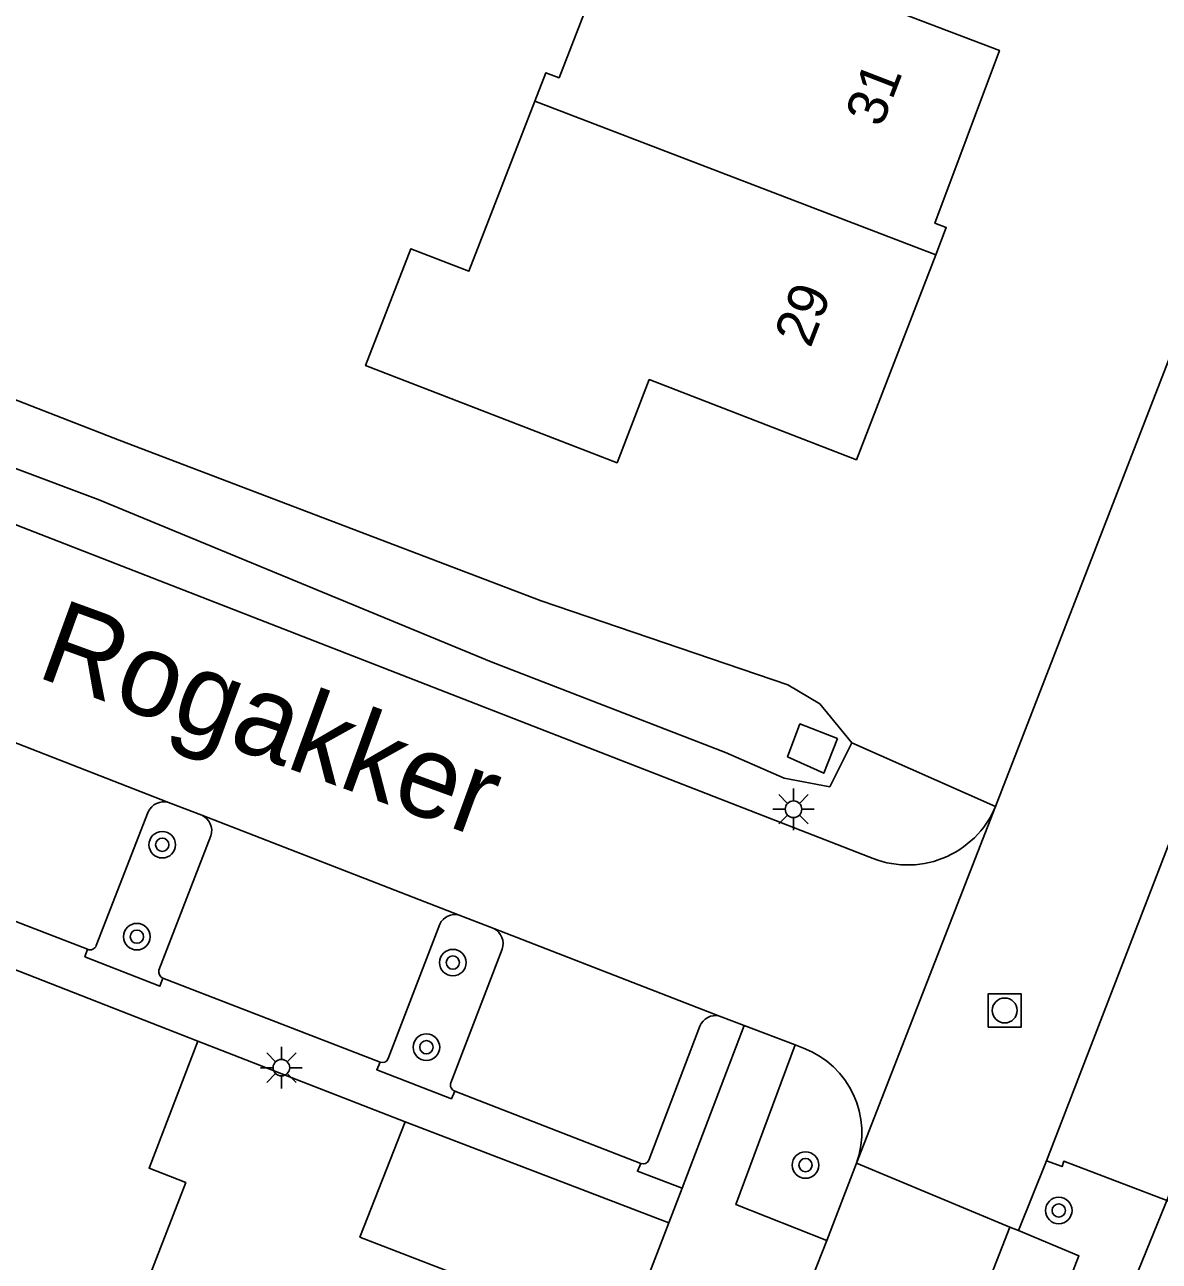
# Model space of a CAD drawing. Extents: x 136000 to 141014, y 402000 to 403500.
# Drawn here: x 139079.3 to 139113.47, y 402766.68 to 402803.93 of the extents above; entities that cross this region are included whole.
import ezdxf

# ---------------------------------------------------------------- set-up
doc = ezdxf.new("R2010")
doc.units = 0
for name, color, linetype in [('gg-afsc-hekwerk', 7, 'Continuous'), ('gg-anno-openbare ruimte label', 7, 'Continuous'), ('gg-bbg-hoofdgebouw', 7, 'Continuous'), ('gg-knt-verharding', 7, 'Continuous'), ('gg-kntw-bovenkant insteek waterloop', 7, 'Continuous'), ('gg-kwrk-duiker nz buis', 7, 'Continuous'), ('gg-kwrk-uitstroombak niveau min 01', 7, 'Continuous'), ('gt-anno-plantopografie huisnummer', 7, 'Continuous'), ('gt-bbg-plantopografie pand', 7, 'Continuous'), ('gt-bbg-plantopografie tussenscheiding', 7, 'Continuous'), ('gt-grn-vlakafsluiter', 7, 'Continuous'), ('gt-grn-weggrens', 7, 'Continuous'), ('gt-symb-boom', 7, 'Continuous'), ('gt-symb-lichtmast', 7, 'Continuous'), ('gt-symb-rioolschacht', 7, 'Continuous')]:
    doc.layers.add(name, color=color, linetype=linetype)

# ---------------------------------------------------------------- blocks, each defined once
blk = doc.blocks.new('gt0-BOOM')
at = {"layer": 'gt-symb-boom'}
for radius in [0.4, 0.2]:
    blk.add_circle((0, 0), radius, dxfattribs=at)
blk = doc.blocks.new('gt0-LMAST')
at = {"layer": 'gt-symb-lichtmast'}
for p, q in [((-0.182, 0.173), (-0.447, 0.438)), ((-0.005, 0.246), (-0.005, 0.621)), ((0.172, 0.173), (0.437, 0.438)), ((-0.255, -0.004), (-0.63, -0.004)), ((-0.182, -0.181), (-0.447, -0.446)), ((-0.005, -0.254), (-0.005, -0.629)), ((0.437, -0.446), (0.172, -0.181)), ((0.245, -0.004), (0.62, -0.004))]:
    blk.add_line(p, q, dxfattribs=at)
blk.add_circle((-0.005, -0.004), 0.25, dxfattribs=at)
blk = doc.blocks.new('gt0-RS')
at = {"layer": 'gt-symb-rioolschacht'}
blk.add_lwpolyline([(-0.5, -0.5), (0.5, -0.5), (0.5, 0.5), (-0.5, 0.5)], close=True, dxfattribs=at)
blk.add_circle((0, 0), 0.375, dxfattribs=at)

msp = doc.modelspace()

# ---------------------------------------------------------------- linework, layer by layer
at = {"layer": 'gg-afsc-hekwerk'}
msp.add_line((139073.872, 402777.468), (139084.514, 402773.317), dxfattribs=at)
at = {"layer": 'gg-bbg-hoofdgebouw'}
msp.add_line((139090.762, 402770.882), (139084.514, 402773.317), dxfattribs=at)
for points in [[(139084.514, 402773.317), (139083.047, 402769.49), (139084.154, 402769.055), (139082.053, 402763.646), (139083.155, 402763.222)], [(139092.4, 402759.892), (139094.545, 402765.419), (139089.4, 402767.41), (139090.762, 402770.882)]]:
    msp.add_lwpolyline(points, dxfattribs=at)
at = {"layer": 'gg-knt-verharding'}
for p, q in [((139108.541, 402780.384), (139124.225, 402820.862)), ((139076.346, 402789.91), (139104.722, 402778.869)), ((139083.631, 402780.501), (139075.942, 402783.498)), ((139081.457, 402776.195), (139083.025, 402780.22)), ((139083.631, 402780.501), (139084.641, 402780.124)), ((139092.39, 402777.109), (139084.641, 402780.124)), ((139084.913, 402779.499), (139083.347, 402775.452)), ((139113.891, 402779.584), (139110.076, 402769.709)), ((139074.661, 402778.612), (139081.199, 402776.082)), ((139092.39, 402777.109), (139093.436, 402776.705)), ((139090.246, 402772.788), (139091.804, 402776.835)), ((139100.23, 402774.069), (139093.436, 402776.705)), ((139093.684, 402776.086), (139092.132, 402772.063)), ((139083.465, 402775.208), (139090.004, 402772.677)), ((139100.23, 402774.069), (139100.967, 402773.787)), ((139098.103, 402769.731), (139099.635, 402773.764)), ((139099.099, 402768.882), (139100.967, 402773.787)), ((139100.967, 402773.787), (139102.503, 402773.201)), ((139102.503, 402773.201), (139102.753, 402773.107)), ((139092.256, 402771.805), (139097.859, 402769.625)), ((139098.705, 402767.84), (139090.762, 402770.882)), ((139104.357, 402769.638), (139103.458, 402767.305)), ((139110.076, 402769.709), (139109.229, 402767.606)), ((139060.056, 402667.644), (139098.705, 402767.84)), ((139108.966, 402767.715), (139109.229, 402767.606)), ((139103.458, 402767.305), (139101.71, 402762.854))]:
    msp.add_line(p, q, dxfattribs=at)
for points in [[(139081.199, 402776.082), (139081.116, 402775.856), (139083.374, 402774.97), (139083.465, 402775.208)], [(139102.503, 402773.201), (139100.719, 402768.39), (139103.458, 402767.305)], [(139090.004, 402772.677), (139089.903, 402772.451), (139092.154, 402771.578), (139092.256, 402771.805)], [(139097.859, 402769.625), (139097.753, 402769.394), (139099.099, 402768.882)], [(139110.076, 402769.709), (139110.542, 402769.535), (139110.594, 402769.694), (139115.541, 402767.814), (139111.082, 402756.298), (139105.924, 402758.252), (139105.977, 402758.413), (139105.698, 402758.515)], [(139106.849, 402761.386), (139106.551, 402761.503), (139108.966, 402767.715)], [(139106.849, 402761.386), (139108.66, 402760.677), (139111.051, 402766.851), (139109.229, 402767.606)]]:
    msp.add_lwpolyline(points, dxfattribs=at)
for centre, radius, start, end in [((139083.488, 402780.015), 0.507, 73.6325, 156.1214), ((139105.891, 402781.492), 2.872, 245.9742, 337.3023), ((139084.409, 402779.651), 0.526, 343.1761, 63.8612), ((139092.261, 402776.621), 0.505, 75.2046, 154.9148), ((139093.188, 402776.246), 0.521, 342.0876, 61.579), ((139081.277, 402776.256), 0.191, 246.002, 341.3034), ((139083.542, 402775.396), 0.203, 163.904, 247.7134), ((139100.105, 402773.579), 0.505, 75.7265, 158.5533), ((139090.069, 402772.854), 0.188, 249.6867, 339.593), ((139101.783, 402770.553), 2.732, 340.4207, 69.2091), ((139092.332, 402772.001), 0.21, 162.6805, 248.6593), ((139097.917, 402769.825), 0.209, 253.852, 333.1108)]:
    msp.add_arc(centre, radius, start, end, dxfattribs=at)
at = {"layer": 'gg-kntw-bovenkant insteek waterloop'}
for points in [[(139051.113, 402802.621), (139051.87, 402803.334), (139053.173, 402802.977), (139066.8, 402797.391), (139082.148, 402791.416), (139094.855, 402786.578), (139102.282, 402784.047), (139103.246, 402783.473), (139104.21, 402782.296)], [(139104.21, 402782.296), (139103.549, 402780.979), (139102.174, 402781.238), (139100.405, 402782.01), (139093.348, 402784.735), (139081.52, 402789.625), (139065.864, 402795.504), (139052.93, 402800.278), (139051.454, 402800.888)]]:
    msp.add_lwpolyline(points, dxfattribs=at)
at = {"layer": 'gg-kwrk-duiker nz buis'}
msp.add_line((139112.62, 402765.869), (139118.826, 402781.123), dxfattribs=at)
at = {"layer": 'gg-kwrk-uitstroombak niveau min 01'}
msp.add_lwpolyline([(139103.781, 402782.426), (139103.365, 402781.384), (139102.278, 402781.878), (139102.648, 402782.867), (139103.781, 402782.426)], dxfattribs=at)
at = {"layer": 'gt-bbg-plantopografie pand'}
for points in [[(139094.662, 402801.626), (139094.995, 402802.485), (139095.394, 402802.331), (139097.062, 402806.64), (139094.886, 402807.482), (139096.255, 402810.933), (139103.911, 402808.016), (139102.896, 402805.352), (139108.655, 402803.158), (139106.714, 402797.948), (139107.058, 402797.819), (139106.742, 402797.001)], [(139106.742, 402797.001), (139104.352, 402790.827), (139098.111, 402793.242), (139097.141, 402790.734), (139089.571, 402793.663), (139090.932, 402797.182), (139092.681, 402796.505), (139094.662, 402801.626)]]:
    msp.add_lwpolyline(points, dxfattribs=at)
at = {"layer": 'gt-bbg-plantopografie tussenscheiding'}
msp.add_line((139094.662, 402801.626), (139106.742, 402797.001), dxfattribs=at)
at = {"layer": 'gt-grn-vlakafsluiter'}
msp.add_line((139104.21, 402782.296), (139108.541, 402780.384), dxfattribs=at)
at = {"layer": 'gt-grn-weggrens'}
for p, q in [((139104.357, 402769.638), (139108.541, 402780.384)), ((139104.357, 402769.638), (139108.966, 402767.715)), ((139099.099, 402768.882), (139098.705, 402767.84))]:
    msp.add_line(p, q, dxfattribs=at)

# ---------------------------------------------------------------- block references
at = {"layer": 'gt-symb-boom'}
for p in [(139083.446, 402779.231), (139082.682, 402776.461), (139092.197, 402775.679), (139091.4, 402773.131), (139102.817, 402769.582), (139110.443, 402768.213)]:
    msp.add_blockref('gt0-BOOM', p, dxfattribs=at)
at = {"layer": 'gt-symb-lichtmast'}
for p in [(139102.461, 402780.302), (139087.038, 402772.519)]:
    msp.add_blockref('gt0-LMAST', p, dxfattribs=at)
at = {"layer": 'gt-symb-rioolschacht'}
msp.add_blockref('gt0-RS', (139108.816, 402774.238), dxfattribs=at)

# ---------------------------------------------------------------- texts
at = {"layer": 'gg-anno-openbare ruimte label'}
msp.add_text('Rogakker', height=2.5, rotation=340, dxfattribs=at).set_placement((139079.602, 402784.309))
at = {"layer": 'gt-anno-plantopografie huisnummer'}
for s, p in [('31', (139105.101, 402800.803)), ('29', (139102.963, 402794.164))]:
    msp.add_text(s, height=1.2, rotation=68.8489, dxfattribs=at).set_placement(p)

doc.saveas('drawing.dxf')
